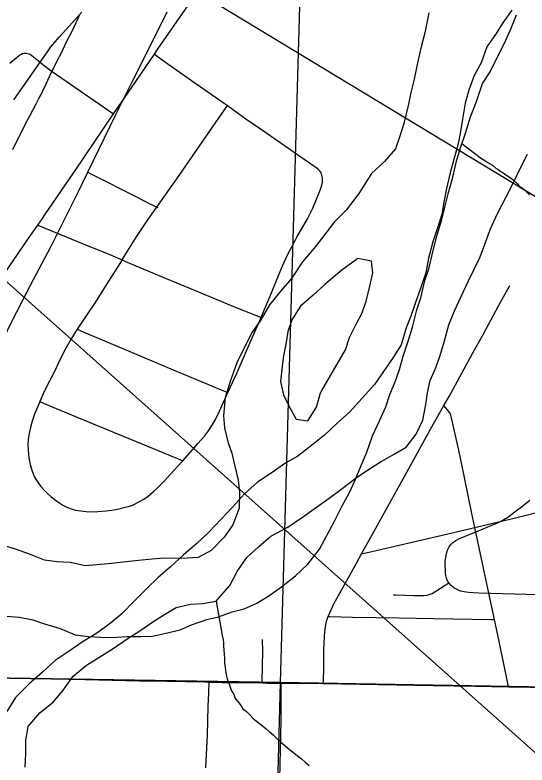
# Model space of a CAD drawing. Extents: x 2.4 to 73.1, y 4.5 to 25.6.
# Drawn here: x 48.4828 to 48.6947, y 22.0203 to 22.3304 of the extents above; entities that cross this region are included whole.
import ezdxf

# ---------------------------------------------------------------- set-up
doc = ezdxf.new("R2010")
doc.units = 0
for name, color, linetype in [('GM_X_City_Street', 7, 'Continuous'), ('GM_X_County_Road', 7, 'Continuous'), ('GM_X_Major_River', 7, 'Continuous'), ('GM_X_Minor_River', 7, 'Continuous'), ('GM_X_Section', 7, 'Continuous'), ('GM_X_State_Route', 7, 'Continuous'), ('GM_X_US_Shield', 7, 'Continuous'), ('SH_Text', 7, 'Continuous')]:
    doc.layers.add(name, color=color, linetype=linetype)

msp = doc.modelspace()

# ---------------------------------------------------------------- linework, layer by layer
at = {"layer": 'GM_X_City_Street'}
for points in [[(48.46397, 22.17159), (48.46518, 22.17217), (48.46601, 22.1728), (48.46649, 22.17343), (48.46704, 22.17424), (48.46762, 22.17525), (48.47056, 22.18104), (48.47453, 22.18911), (48.4807, 22.202), (48.4893, 22.21867), (48.49766, 22.23457), (48.50715, 22.25355), (48.50892, 22.25709), (48.51296, 22.26537), (48.51516, 22.2699), (48.52455, 22.28931), (48.53147, 22.30299), (48.53851, 22.31694), (48.54575, 22.33173)], [(48.48241, 22.29531), (48.48831, 22.3037), (48.49323, 22.31084), (48.49623, 22.31519), (48.4977, 22.31716), (48.50108, 22.32117), (48.50519, 22.32579), (48.51043, 22.33151)], [(48.48188, 22.27479), (48.48348, 22.27796), (48.48492, 22.28084), (48.48748, 22.28589), (48.48884, 22.28841), (48.49161, 22.29365), (48.49274, 22.2958), (48.49363, 22.29749), (48.49439, 22.29909), (48.49586, 22.30221), (48.49771, 22.30622), (48.49877, 22.30824), (48.50028, 22.31145), (48.50202, 22.31481), (48.50256, 22.31595), (48.50445, 22.3198), (48.50643, 22.32368), (48.50733, 22.32551), (48.50984, 22.33081)], [(48.48067, 22.31046), (48.48331, 22.31262), (48.4847, 22.31372), (48.48529, 22.31412), (48.48593, 22.31441), (48.48649, 22.31459), (48.48695, 22.31464), (48.48744, 22.31461), (48.48805, 22.31451), (48.48864, 22.31434), (48.48925, 22.31408), (48.48983, 22.31371), (48.49323, 22.31084), (48.49439, 22.30987), (48.49815, 22.30707), (48.50581, 22.30174), (48.51965, 22.29224), (48.52365, 22.28949)], [(48.54052, 22.31414), (48.54373, 22.31189), (48.55725, 22.3024), (48.5707, 22.29295), (48.57838, 22.28752), (48.58529, 22.28274), (48.59474, 22.27616), (48.60783, 22.26701), (48.60832, 22.26655), (48.60873, 22.26603), (48.60905, 22.26554), (48.6093, 22.26508), (48.60954, 22.26457), (48.60974, 22.26407)], [(48.52714, 22.22915), (48.52804, 22.23057), (48.53283, 22.23819), (48.5378, 22.24567), (48.55071, 22.26409), (48.56453, 22.28403), (48.5707, 22.29295)], [(48.52714, 22.22915), (48.52526, 22.22606), (48.52056, 22.21879), (48.51597, 22.21155), (48.51255, 22.20638), (48.50858, 22.20044), (48.5059, 22.19625), (48.50421, 22.19328), (48.50295, 22.19079), (48.50059, 22.18608), (48.49954, 22.18382), (48.49495, 22.17466), (48.49308, 22.17051), (48.49291, 22.17014), (48.49094, 22.16529), (48.48993, 22.16248), (48.4892, 22.15979), (48.48864, 22.15737), (48.48828, 22.15491), (48.48815, 22.15275), (48.48823, 22.1506), (48.48861, 22.14724), (48.48911, 22.14453), (48.48976, 22.14215), (48.49028, 22.14066), (48.49082, 22.1395), (48.49158, 22.13816), (48.49249, 22.13685), (48.49354, 22.13544), (48.49492, 22.13391), (48.49634, 22.13249), (48.49772, 22.13123), (48.49918, 22.13006), (48.50092, 22.12879), (48.50267, 22.12771), (48.5043, 22.12683), (48.50608, 22.12618), (48.5079, 22.12567), (48.51008, 22.12531), (48.51226, 22.1251), (48.51455, 22.12502), (48.51709, 22.1251), (48.52036, 22.12536), (48.52286, 22.12565), (48.52588, 22.12616), (48.52806, 22.1267), (48.53025, 22.12732), (48.53142, 22.12772), (48.53252, 22.12825), (48.53408, 22.12903), (48.53616, 22.13023), (48.53786, 22.13144), (48.54017, 22.1334), (48.54156, 22.13463), (48.54438, 22.13748), (48.55007, 22.14365), (48.55221, 22.14608), (48.55622, 22.15065), (48.5585, 22.15319), (48.56118, 22.15621), (48.56289, 22.15841), (48.56443, 22.16073), (48.56593, 22.16345), (48.56742, 22.16653), (48.57094, 22.17427), (48.57472, 22.1826), (48.58043, 22.19561), (48.58462, 22.20528), (48.58484, 22.20579), (48.58895, 22.21551), (48.59182, 22.22273), (48.59365, 22.22701), (48.59547, 22.23092), (48.59746, 22.23475), (48.59876, 22.23719), (48.5995, 22.23855), (48.60379, 22.24611), (48.60599, 22.25057), (48.60762, 22.25426), (48.60911, 22.25802), (48.60975, 22.26009), (48.60999, 22.26131), (48.61005, 22.26224), (48.61001, 22.26286), (48.6099, 22.26354), (48.60974, 22.26407)], [(48.51296, 22.26537), (48.5147, 22.26449), (48.51948, 22.26207), (48.52808, 22.25771), (48.53342, 22.25501), (48.53812, 22.25263), (48.54188, 22.25073)], [(48.49228, 22.24351), (48.49695, 22.24158), (48.51104, 22.23577), (48.5223, 22.23124), (48.52714, 22.22915), (48.52859, 22.22853), (48.54207, 22.22287), (48.55269, 22.21843), (48.56301, 22.21408), (48.57395, 22.20962), (48.58231, 22.20622), (48.58462, 22.20528)], [(48.6104, 22.05397), (48.61043, 22.05515), (48.61056, 22.06011), (48.61054, 22.06787), (48.61082, 22.07342), (48.61101, 22.0753), (48.6113, 22.07739), (48.6116, 22.07898), (48.6119, 22.08017), (48.6124, 22.08172), (48.61303, 22.08324), (48.61476, 22.08685), (48.61926, 22.09499), (48.62408, 22.1037), (48.62623, 22.10758), (48.63071, 22.11566), (48.64771, 22.14638), (48.65477, 22.15917), (48.66027, 22.16888), (48.66243, 22.1727), (48.67214, 22.19042), (48.67648, 22.19831), (48.68294, 22.21009), (48.68754, 22.21848)], [(48.50858, 22.20044), (48.51132, 22.19927), (48.52672, 22.1927), (48.54825, 22.18368), (48.56808, 22.17546), (48.57094, 22.17427)], [(48.49308, 22.17051), (48.49591, 22.16934), (48.51287, 22.16235), (48.5377, 22.15216), (48.54932, 22.14728), (48.55221, 22.14608)], [(48.68705, 22.05261), (48.68618, 22.05677), (48.68314, 22.07137), (48.68121, 22.0804), (48.67846, 22.09326), (48.67303, 22.1185), (48.67178, 22.12427), (48.6686, 22.1398), (48.66642, 22.15048), (48.66333, 22.16437), (48.66295, 22.16542), (48.66239, 22.16648), (48.66104, 22.16801), (48.66027, 22.16888)], [(48.69922, 22.09064), (48.67478, 22.09137), (48.67044, 22.0916), (48.66864, 22.09183), (48.6672, 22.09222), (48.66584, 22.09282), (48.66443, 22.09357), (48.66324, 22.09449), (48.66227, 22.09557), (48.66168, 22.09665), (48.66135, 22.09756), (48.66114, 22.09868), (48.66097, 22.09972), (48.66089, 22.10079), (48.66083, 22.10291), (48.66086, 22.10446), (48.66106, 22.10628), (48.66133, 22.10775), (48.6618, 22.10915), (48.66248, 22.11046), (48.66318, 22.1114), (48.66401, 22.11222), (48.66521, 22.1131), (48.6668, 22.11397), (48.67482, 22.11728), (48.68316, 22.12074), (48.68513, 22.12174), (48.68673, 22.12275), (48.68972, 22.12506), (48.69293, 22.12748), (48.69585, 22.12983)], [(48.62623, 22.10758), (48.63052, 22.10857), (48.65719, 22.11471), (48.67303, 22.1185), (48.67414, 22.11876), (48.68988, 22.12247), (48.69597, 22.12395), (48.705, 22.12614)], [(48.63947, 22.09067), (48.64039, 22.09067), (48.6478, 22.09037), (48.65182, 22.09036), (48.65335, 22.09052), (48.65424, 22.09076), (48.65536, 22.09125), (48.66227, 22.09557)], [(48.6124, 22.08172), (48.61312, 22.08169), (48.62243, 22.08136), (48.64168, 22.08111), (48.65595, 22.08084), (48.67997, 22.08043), (48.68121, 22.0804)], [(48.58506, 22.0542), (48.58508, 22.05498), (48.5852, 22.06124), (48.58532, 22.06724), (48.58523, 22.07215)], [(48.56178, 22.01906), (48.56247, 22.03272), (48.5628, 22.04453), (48.56296, 22.05012), (48.56315, 22.05455)], [(48.59234, 22.01458), (48.59296, 22.03882), (48.593, 22.04909), (48.59302, 22.05417)]]:
    msp.add_lwpolyline(points, dxfattribs=at)
at = {"layer": 'GM_X_County_Road'}
for points in [[(48.46822, 22.05491), (48.46947, 22.05557), (48.47038, 22.05593), (48.47092, 22.05607), (48.47173, 22.05623), (48.47312, 22.05637), (48.47947, 22.05625), (48.49109, 22.05603), (48.51191, 22.05556), (48.53429, 22.05508), (48.54551, 22.05488), (48.56132, 22.0546), (48.56315, 22.05455)], [(48.56315, 22.05455), (48.56846, 22.05441), (48.58506, 22.0542)], [(48.58506, 22.0542), (48.58712, 22.05418), (48.59302, 22.05417)], [(48.59302, 22.05417), (48.59955, 22.05415), (48.6104, 22.05397)], [(48.6104, 22.05397), (48.6558, 22.05319), (48.67321, 22.05282), (48.68705, 22.05261)], [(48.68705, 22.05261), (48.69589, 22.05248), (48.70334, 22.05225), (48.71825, 22.05205), (48.72661, 22.0519)]]:
    msp.add_lwpolyline(points, dxfattribs=at)
at = {"layer": 'GM_X_Major_River'}
for points in [[(48.6884, 22.33243), (48.68465, 22.32722), (48.68167, 22.32237), (48.67811, 22.31716), (48.67566, 22.31058), (48.67285, 22.30535), (48.6706, 22.29934), (48.66912, 22.29388), (48.66799, 22.28727), (48.66707, 22.28141), (48.66598, 22.27651), (48.66451, 22.27123), (48.6628, 22.26464), (48.66131, 22.25861), (48.6602, 22.25295), (48.65949, 22.24784), (48.65783, 22.24277), (48.65576, 22.23656), (48.65387, 22.22978), (48.65275, 22.22374), (48.65068, 22.21773), (48.64841, 22.21115), (48.64656, 22.20589), (48.64472, 22.201), (48.64263, 22.19404), (48.63926, 22.18882), (48.63531, 22.18305), (48.63155, 22.17765), (48.62646, 22.17191), (48.62118, 22.16617), (48.61613, 22.16157), (48.61106, 22.15677), (48.60621, 22.15292), (48.59982, 22.14797), (48.59482, 22.14527), (48.58882, 22.14088), (48.58322, 22.13724), (48.57777, 22.13245), (48.57288, 22.1269), (48.56819, 22.1219), (48.56292, 22.11636), (48.55805, 22.11193), (48.55261, 22.10715), (48.54716, 22.10218), (48.54211, 22.09776), (48.53724, 22.09315), (48.53217, 22.08798), (48.52709, 22.08281), (48.52224, 22.07877), (48.51663, 22.07475), (48.51104, 22.0713), (48.50524, 22.06728), (48.49944, 22.06346), (48.49419, 22.05867), (48.48875, 22.05388), (48.48309, 22.04816), (48.47952, 22.04237)], [(48.65407, 22.33126), (48.65233, 22.32295), (48.65085, 22.31729), (48.64935, 22.31068), (48.64803, 22.30388), (48.64656, 22.29841), (48.64567, 22.2935), (48.64375, 22.28557), (48.64189, 22.27992), (48.64024, 22.27503), (48.63574, 22.26983), (48.6303, 22.26484), (48.62515, 22.25662), (48.61985, 22.24973), (48.61498, 22.24492), (48.61046, 22.23896), (48.60654, 22.23393), (48.60184, 22.22835), (48.59729, 22.22145), (48.59299, 22.21643), (48.58809, 22.21048), (48.58451, 22.20431), (48.58096, 22.19927), (48.57756, 22.19252), (48.57455, 22.18652), (48.57188, 22.17881), (48.56981, 22.17221), (48.56904, 22.16464), (48.56947, 22.15969), (48.57084, 22.15396), (48.5726, 22.14916), (48.57361, 22.14439), (48.57515, 22.13809), (48.57577, 22.13313), (48.5756, 22.12649), (48.57294, 22.11953), (48.5694, 22.1145), (48.56394, 22.10894), (48.55856, 22.10604)], [(48.59311, 22.09395), (48.59892, 22.09855), (48.60398, 22.10335), (48.60888, 22.10949), (48.61507, 22.12111), (48.61828, 22.12767), (48.62107, 22.13272), (48.62348, 22.13779), (48.62611, 22.14418), (48.62835, 22.14963), (48.6308, 22.1564), (48.63362, 22.16259), (48.63624, 22.16841), (48.6379, 22.1735), (48.64012, 22.17876), (48.64196, 22.18383), (48.64344, 22.1893), (48.6455, 22.19552), (48.64736, 22.20135), (48.64907, 22.20853), (48.65072, 22.21342), (48.65243, 22.22059), (48.65408, 22.22549), (48.656, 22.2336), (48.65749, 22.23945), (48.65936, 22.24586), (48.66064, 22.25095), (48.66211, 22.25642), (48.66401, 22.2634), (48.66551, 22.27001), (48.66697, 22.2751), (48.66923, 22.28149), (48.67131, 22.28828), (48.67375, 22.29467), (48.67623, 22.30201), (48.67939, 22.30687), (48.68179, 22.31174), (48.6852, 22.31849), (48.68782, 22.32431), (48.69026, 22.33051)], [(48.48702, 22.0194), (48.48737, 22.02508), (48.48733, 22.03039), (48.48826, 22.03625), (48.49315, 22.04181), (48.49878, 22.0464), (48.5027, 22.05122), (48.50685, 22.05699), (48.51247, 22.06158), (48.51749, 22.06467), (48.52347, 22.06849), (48.52927, 22.0725), (48.53448, 22.07577), (48.53989, 22.07942), (48.54472, 22.08251), (48.54954, 22.08542), (48.55545, 22.08677), (48.56058, 22.08701), (48.5661, 22.088), (48.57178, 22.09448), (48.57479, 22.10028), (48.57874, 22.10605), (48.5836, 22.11047), (48.58866, 22.11489), (48.59578, 22.11868), (48.60177, 22.12269), (48.60757, 22.12689), (48.61279, 22.13054), (48.61763, 22.1342), (48.62402, 22.13896), (48.62944, 22.1428), (48.63426, 22.1457), (48.63965, 22.14878), (48.64466, 22.15167), (48.6488, 22.15706), (48.65161, 22.16287), (48.65274, 22.16929), (48.65345, 22.1742), (48.65454, 22.17929), (48.65676, 22.18417), (48.65861, 22.18924), (48.66049, 22.19564), (48.66238, 22.20223), (48.66463, 22.20805), (48.66745, 22.21404), (48.67048, 22.22041), (48.6753, 22.23033), (48.67715, 22.23521), (48.67961, 22.24198), (48.68244, 22.24835), (48.68605, 22.25527), (48.68926, 22.26145), (48.69187, 22.26688), (48.69488, 22.27286)], [(48.61963, 22.19201), (48.62128, 22.19709), (48.62388, 22.20234), (48.62648, 22.20721), (48.62813, 22.21211), (48.62962, 22.21833), (48.63091, 22.22381), (48.63028, 22.22857), (48.62462, 22.22967), (48.61805, 22.2249), (48.61106, 22.219), (48.60621, 22.21457), (48.60096, 22.20996), (48.5974, 22.20435), (48.59575, 22.19946), (48.59486, 22.19435), (48.59397, 22.18944), (48.59326, 22.18414), (48.59273, 22.17884), (48.59391, 22.1733), (48.59625, 22.16849), (48.59914, 22.16329), (48.60405, 22.1626), (48.60761, 22.1682), (48.60929, 22.17423), (48.60972, 22.17514)], [(48.60972, 22.17514), (48.61963, 22.19201)], [(48.55856, 22.10604), (48.55191, 22.10564), (48.54471, 22.10583), (48.53958, 22.10539), (48.53388, 22.10478), (48.52761, 22.10418), (48.52133, 22.10339), (48.51202, 22.10269), (48.50561, 22.10399), (48.50012, 22.10432), (48.49503, 22.10502), (48.48884, 22.10746), (48.48301, 22.10951), (48.47719, 22.11137)], [(48.47735, 22.08193), (48.48453, 22.08137), (48.49019, 22.08027), (48.49508, 22.07863), (48.50147, 22.07675), (48.50766, 22.07412), (48.51313, 22.07341), (48.51824, 22.07309), (48.52317, 22.07296), (48.52906, 22.07338), (48.53474, 22.07342), (48.53967, 22.07349), (48.54463, 22.07469), (48.55112, 22.07623), (48.55591, 22.0782), (48.56223, 22.0805), (48.567, 22.08152), (48.57274, 22.08365), (48.5777, 22.08485), (48.58288, 22.08719), (48.58789, 22.09028), (48.59311, 22.09395)]]:
    msp.add_lwpolyline(points, dxfattribs=at)
at = {"layer": 'GM_X_Minor_River'}
for points in [[(48.66771, 22.27719), (48.67586, 22.27106), (48.67716, 22.27026), (48.67847, 22.26947), (48.6794, 22.26887), (48.68033, 22.26827), (48.68182, 22.26709), (48.68275, 22.26649), (48.68387, 22.2657), (48.6848, 22.2651), (48.68573, 22.2645), (48.68666, 22.26391), (48.68815, 22.26291), (48.68908, 22.26213), (48.69075, 22.26056), (48.69148, 22.25959), (48.69278, 22.25879), (48.69426, 22.25742), (48.69574, 22.25604)], [(48.56606, 22.08799), (48.56861, 22.07378), (48.56895, 22.07206), (48.56911, 22.07092), (48.56908, 22.06959), (48.56922, 22.06769), (48.56936, 22.06598), (48.56951, 22.06426), (48.56946, 22.06236), (48.5698, 22.06065), (48.56996, 22.0595), (48.57012, 22.05836), (48.57028, 22.05703), (48.57063, 22.05588), (48.57098, 22.05473), (48.57152, 22.05339), (48.57206, 22.05204), (48.57259, 22.0507), (48.57332, 22.04954), (48.57385, 22.04801), (48.57477, 22.04685), (48.57551, 22.04588), (48.57625, 22.04491), (48.57716, 22.04356), (48.57865, 22.04238), (48.57995, 22.04102), (48.58143, 22.03946), (48.58664, 22.03534), (48.58813, 22.03398), (48.58962, 22.0328), (48.5911, 22.03124), (48.59277, 22.02968), (48.59444, 22.02831), (48.59649, 22.02655), (48.59817, 22.02536), (48.59965, 22.024), (48.60133, 22.02282), (48.60282, 22.02145), (48.60449, 22.02008)]]:
    msp.add_lwpolyline(points, dxfattribs=at)
at = {"layer": 'GM_X_Section'}
for points in [[(48.10409, 22.56863), (48.60701, 22.56073), (48.5925, 22.05433), (48.09283, 22.06235)], [(48.09283, 22.06235), (48.5925, 22.05433), (48.57937, 21.55093), (48.07944, 21.56274)]]:
    msp.add_lwpolyline(points, close=True, dxfattribs=at)
at = {"layer": 'GM_X_State_Route'}
for points in [[(48.51157, 22.27175), (48.52365, 22.28949), (48.52801, 22.29591), (48.54052, 22.31414), (48.54213, 22.31649), (48.55304, 22.33236), (48.56349, 22.34754), (48.56819, 22.35421), (48.57193, 22.35961), (48.58789, 22.38301), (48.60038, 22.40104), (48.61062, 22.41588), (48.61841, 22.42712), (48.61927, 22.42837)], [(48.47762, 22.22221), (48.48829, 22.23785), (48.49228, 22.24351), (48.49419, 22.24622), (48.49524, 22.24776), (48.51045, 22.2701), (48.51157, 22.27175)]]:
    msp.add_lwpolyline(points, dxfattribs=at)
at = {"layer": 'GM_X_US_Shield'}
for points in [[(48.75853, 22.05143), (48.75853, 22.55728), (48.60701, 22.56073), (48.5925, 22.05433)], [(48.75853, 21.54788), (48.75853, 22.05143), (48.5925, 22.05433), (48.57937, 21.55093)]]:
    msp.add_lwpolyline(points, close=True, dxfattribs=at)
at = {"layer": 'SH_Text'}
msp.add_lwpolyline([(48.98583, 22.0812), (47.89355, 22.74171), (48.98583, 21.76911)], close=True, dxfattribs=at)

doc.saveas('drawing.dxf')
